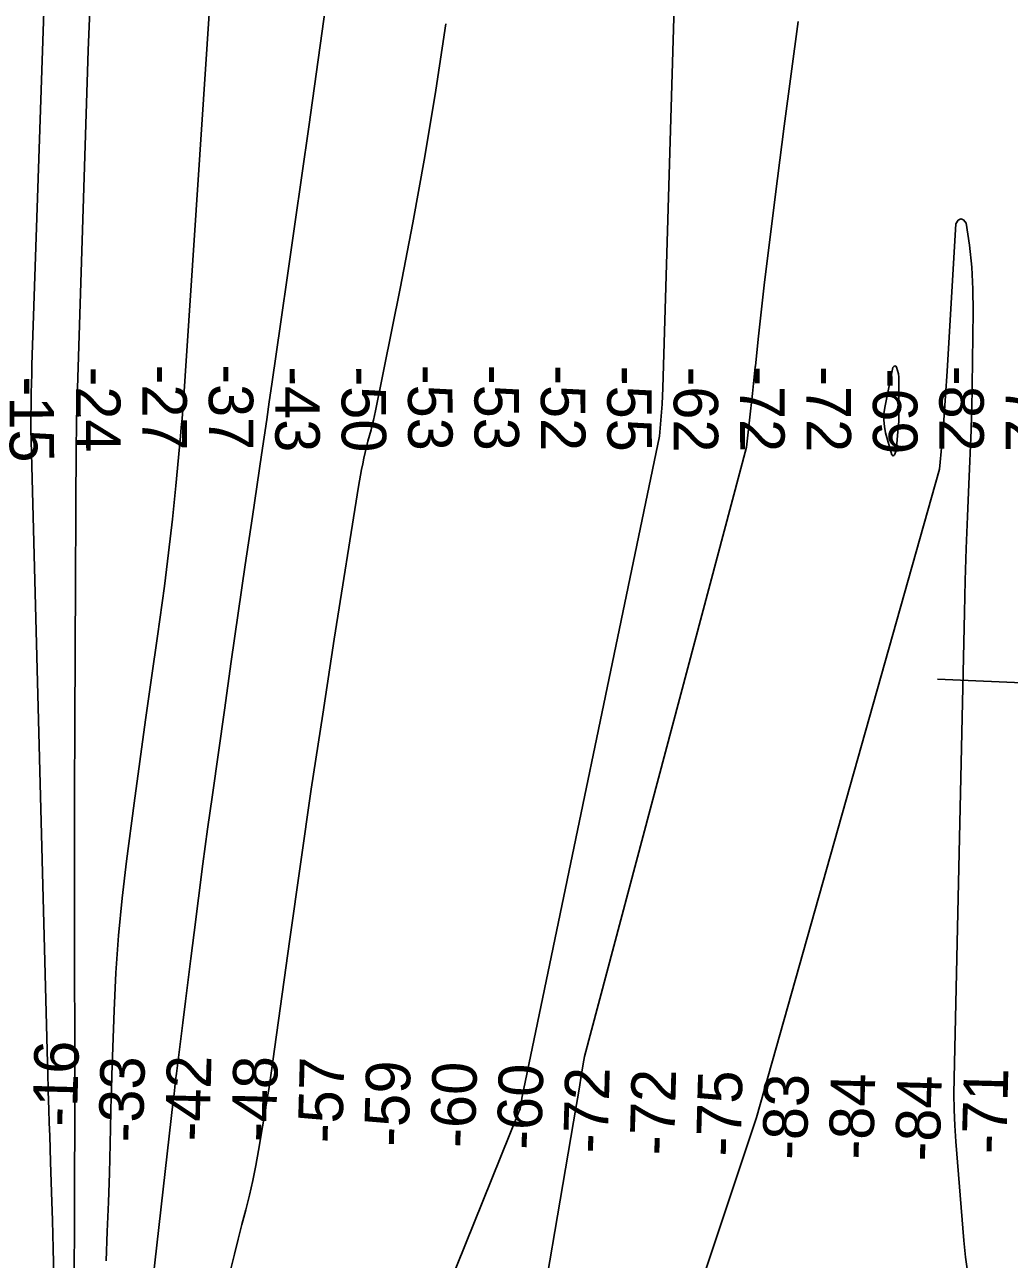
# Model space of a CAD drawing. Extents: x 3535183 to 3573198, y 534952 to 560562.
# Drawn here: x 3552007 to 3553490, y 553360 to 555219 of the extents above; entities that cross this region are included whole.
import ezdxf

# ---------------------------------------------------------------- set-up
doc = ezdxf.new("R2010")
doc.units = 0
for name, color, linetype in [('V-RIVR-RANG', 7, 'Continuous'), ('V-TOPO-DPTH', 7, 'Continuous'), ('V-TOPO-MAJR', 7, 'Continuous'), ('V-TOPO-MINR', 7, 'Continuous')]:
    doc.layers.add(name, color=color, linetype=linetype)

msp = doc.modelspace()

# ---------------------------------------------------------------- linework, layer by layer
at = {"layer": 'V-RIVR-RANG'}
msp.add_line((3554400.9, 554189.4), (3553381.8, 554233.6), dxfattribs=at)
at = {"layer": 'V-TOPO-DPTH'}
for points in [[(3552301.1, 555478.4), (3552246.2, 554652.2), (3552245.3, 554639), (3552244.3, 554625.8), (3552243.1, 554612.6), (3552241.9, 554599.4), (3552234.8, 554524.7), (3552229.6, 554474.2), (3552224, 554423.8), (3552217.6, 554373.4), (3552210.7, 554323.1), (3552207.1, 554298), (3552198.2, 554235.2), (3552189.4, 554172.4), (3552180.8, 554109.5), (3552172.3, 554046.6), (3552160.7, 553959.5), (3552154.1, 553903.4), (3552148.6, 553847.3), (3552144.7, 553791), (3552142, 553734.6), (3552138.7, 553637.5), (3552138.4, 553629.6), (3552138.2, 553621.7), (3552138, 553613.9), (3552137.7, 553606), (3552135.9, 553533.6), (3552134.7, 553489.6), (3552133.3, 553445.6), (3552131.6, 553401.5), (3552129.7, 553357.5)], [(3552129.7, 553357.5), (3552131.6, 553401.5), (3552133.3, 553445.6), (3552134.7, 553489.6), (3552135.9, 553533.6), (3552137.7, 553606), (3552138, 553613.9), (3552138.2, 553621.7), (3552138.4, 553629.6), (3552138.7, 553637.5), (3552142, 553734.6), (3552144.7, 553791), (3552148.6, 553847.3), (3552154.1, 553903.4), (3552160.7, 553959.5), (3552172.3, 554046.6), (3552180.8, 554109.5), (3552189.4, 554172.4), (3552198.2, 554235.2), (3552207.1, 554298), (3552210.7, 554323.1), (3552217.6, 554373.4), (3552224, 554423.8), (3552229.6, 554474.2), (3552234.8, 554524.7), (3552241.9, 554599.4), (3552243.1, 554612.6), (3552244.3, 554625.8), (3552245.3, 554639), (3552246.2, 554652.2), (3552301.1, 555478.4)], [(3552466.4, 555289.1), (3552434.9, 555065.6), (3552424.5, 554992.1), (3552414, 554918.5), (3552403.5, 554845), (3552393, 554771.4), (3552379.5, 554677.6), (3552375.6, 554651), (3552371.7, 554624.4), (3552367.8, 554597.8), (3552363.9, 554571.1), (3552350.1, 554478.6), (3552339.3, 554405.7), (3552328.7, 554332.8), (3552318.2, 554259.8), (3552307.9, 554186.9), (3552289.9, 554059), (3552282.7, 554007.3), (3552275.7, 553955.5), (3552268.9, 553903.7), (3552262.3, 553851.9), (3552257.4, 553812.7), (3552253.3, 553780.4), (3552249.3, 553748.2), (3552245.2, 553715.9), (3552241.2, 553683.6), (3552235.8, 553639.5), (3552234.5, 553629.2), (3552233.3, 553619), (3552232.1, 553608.7), (3552230.9, 553598.5), (3552154.5, 552923.8)], [(3552154.5, 552923.8), (3552230.9, 553598.5), (3552232.1, 553608.7), (3552233.3, 553619), (3552234.5, 553629.2), (3552235.8, 553639.5), (3552241.2, 553683.6), (3552245.2, 553715.9), (3552249.3, 553748.2), (3552253.3, 553780.4), (3552257.4, 553812.7), (3552262.3, 553851.9), (3552268.9, 553903.7), (3552275.7, 553955.5), (3552282.7, 554007.3), (3552289.9, 554059), (3552307.9, 554186.9), (3552318.2, 554259.8), (3552328.7, 554332.8), (3552339.3, 554405.7), (3552350.1, 554478.6), (3552363.9, 554571.1), (3552367.8, 554597.8), (3552371.7, 554624.4), (3552375.6, 554651), (3552379.5, 554677.6), (3552393, 554771.4), (3552403.5, 554845), (3552414, 554918.5), (3552424.5, 554992.1), (3552434.9, 555065.6), (3552466.4, 555289.1)], [(3552106.2, 555265.5), (3552103, 555180.3), (3552086.2, 554655.9), (3552085.7, 554639.5), (3552085.3, 554623.1), (3552085.1, 554606.6), (3552084.9, 554590.2), (3552083.1, 554276), (3552082.6, 554167.3), (3552082.2, 554058.5), (3552082.1, 553949.7), (3552082.2, 553840.9), (3552082.6, 553652.1), (3552082.6, 553637.7), (3552082.6, 553623.4), (3552082.6, 553609), (3552082.6, 553594.6), (3552081.2, 553156.2)], [(3552081.2, 553156.2), (3552082.6, 553594.6), (3552082.6, 553609), (3552082.6, 553623.4), (3552082.6, 553637.7), (3552082.6, 553652.1), (3552082.2, 553840.9), (3552082.1, 553949.7), (3552082.2, 554058.5), (3552082.6, 554167.3), (3552083.1, 554276), (3552084.9, 554590.2), (3552085.1, 554606.6), (3552085.3, 554623.1), (3552085.7, 554639.5), (3552086.2, 554655.9), (3552103, 555180.3), (3552106.2, 555265.5)]]:
    msp.add_lwpolyline(points, dxfattribs=at)
at = {"layer": 'V-TOPO-MAJR'}
msp.add_lwpolyline([(3552641.5, 555220.5), (3552626.3, 555120.4), (3552609.9, 555020.6), (3552591.9, 554921), (3552572.7, 554821.6), (3552535.5, 554637.5), (3552533.9, 554630.4), (3552532.4, 554623.3), (3552530.6, 554616.2), (3552528.8, 554609.1), (3552524.2, 554591.7), (3552522, 554583.3), (3552520, 554574.8), (3552518, 554566.3), (3552516.2, 554557.7), (3552514.5, 554549.2), (3552512.9, 554540.6), (3552511.4, 554532), (3552510, 554523.4), (3552473.5, 554293.5), (3552456, 554180.7), (3552438.8, 554067.7), (3552422.4, 553954.7), (3552406.3, 553841.7), (3552377.8, 553636.3), (3552376.3, 553625.9), (3552374.7, 553615.4), (3552373.1, 553605), (3552371.4, 553594.6), (3552359.5, 553523.3), (3552355.4, 553500.8), (3552350.9, 553478.4), (3552345.7, 553456.2), (3552340, 553434), (3552334.1, 553411.9), (3552328.5, 553389.8), (3552323.1, 553367.5), (3552317.9, 553345.3)], dxfattribs=at)
at = {"layer": 'V-TOPO-MINR'}
for points in [[(3552049.5, 555638.6), (3552018.2, 554706.7), (3552017.8, 554692.8), (3552017.4, 554678.8), (3552017, 554664.9), (3552016.8, 554650.9), (3552016.3, 554624.8), (3552016.3, 554623.9), (3552016.3, 554621.3), (3552016.5, 554612.9), (3552016.6, 554607.9), (3552016.7, 554602.8), (3552016.8, 554597.7), (3552017, 554592.7), (3552042.1, 553636), (3552042.3, 553630.3), (3552042.4, 553624.5), (3552042.6, 553618.8), (3552042.8, 553613), (3552043.7, 553585.1), (3552044.3, 553565.4), (3552044.9, 553545.7), (3552045.6, 553526), (3552046.3, 553506.3), (3552047.8, 553460.8), (3552049.2, 553418.3), (3552050.3, 553375.9), (3552051.2, 553333.4)], [(3552993.1, 555517), (3552968.2, 554672.1), (3552967.1, 554647.8), (3552965.4, 554623.5), (3552962.9, 554599.2), (3552756, 553602.5), (3552755.8, 553601.2), (3552754, 553589.8), (3552753.2, 553586.4), (3552752.7, 553584.7), (3552751.3, 553581.6), (3552361.4, 552613.7)], [(3552301.1, 555478.4), (3552246.2, 554652.2), (3552245.3, 554639), (3552244.3, 554625.8), (3552243.1, 554612.6), (3552241.9, 554599.4), (3552234.8, 554524.7), (3552229.6, 554474.2), (3552224, 554423.8), (3552217.6, 554373.4), (3552210.7, 554323.1), (3552207.1, 554298), (3552198.2, 554235.2), (3552189.4, 554172.4), (3552180.8, 554109.5), (3552172.3, 554046.6), (3552160.7, 553959.5), (3552154.1, 553903.4), (3552148.6, 553847.3), (3552144.7, 553791), (3552142, 553734.6), (3552138.7, 553637.5), (3552138.4, 553629.6), (3552138.2, 553621.7), (3552138, 553613.9), (3552137.7, 553606), (3552135.9, 553533.6), (3552134.7, 553489.6), (3552133.3, 553445.6), (3552131.6, 553401.5), (3552129.7, 553357.5)], [(3552466.4, 555289.1), (3552434.9, 555065.6), (3552424.5, 554992.1), (3552414, 554918.5), (3552403.5, 554845), (3552393, 554771.4), (3552379.5, 554677.6), (3552375.6, 554651), (3552371.7, 554624.4), (3552367.8, 554597.8), (3552363.9, 554571.1), (3552350.1, 554478.6), (3552339.3, 554405.7), (3552328.7, 554332.8), (3552318.2, 554259.8), (3552307.9, 554186.9), (3552289.9, 554059), (3552282.7, 554007.3), (3552275.7, 553955.5), (3552268.9, 553903.7), (3552262.3, 553851.9), (3552257.4, 553812.7), (3552253.3, 553780.4), (3552249.3, 553748.2), (3552245.2, 553715.9), (3552241.2, 553683.6), (3552235.8, 553639.5), (3552234.5, 553629.2), (3552233.3, 553619), (3552232.1, 553608.7), (3552230.9, 553598.5), (3552154.5, 552923.8)], [(3552106.2, 555265.5), (3552103, 555180.3), (3552086.2, 554655.9), (3552085.7, 554639.5), (3552085.3, 554623.1), (3552085.1, 554606.6), (3552084.9, 554590.2), (3552083.1, 554276), (3552082.6, 554167.3), (3552082.2, 554058.5), (3552082.1, 553949.7), (3552082.2, 553840.9), (3552082.6, 553652.1), (3552082.6, 553637.7), (3552082.6, 553623.4), (3552082.6, 553609), (3552082.6, 553594.6), (3552081.2, 553156.2)], [(3553172.2, 555224.1), (3553161.2, 555145.3), (3553150.7, 555066.5), (3553140.7, 554987.6), (3553125.9, 554867.7), (3553121, 554827), (3553116.3, 554786.3), (3553111.8, 554745.6), (3553107.5, 554704.9), (3553107.4, 554704.1), (3553103.2, 554663.8), (3553098.7, 554623.4), (3553094, 554583.1), (3552850.4, 553664.9), (3552849.3, 553659.4), (3552845.4, 553636), (3552842.5, 553618.7), (3552839.6, 553601.4), (3552836.7, 553584), (3552833.8, 553566.7), (3552769.8, 553192)], [(3553427.5, 553338), (3553424.1, 553362.9), (3553421.5, 553387.9), (3553409.5, 553537.3), (3553407.9, 553561.1), (3553406.9, 553584.9), (3553406.6, 553608.8), (3553406.7, 553632.6), (3553422.4, 554333.7), (3553423.6, 554382), (3553425.1, 554430.3), (3553426.8, 554478.6), (3553428.8, 554526.9), (3553432.4, 554608.4), (3553432.7, 554616), (3553433, 554623.5), (3553433.1, 554631), (3553433.3, 554638.5), (3553435.6, 554787.1), (3553435.2, 554820.6), (3553433.5, 554854), (3553429.9, 554887.3), (3553425, 554920.5), (3553420.8, 554925.1), (3553416.7, 554927), (3553412.9, 554924.6), (3553409.3, 554919.5), (3553396.3, 554697.3), (3553393.9, 554660.4), (3553391.3, 554623.5), (3553388.3, 554586.7), (3553385, 554549.8), (3553109.3, 553573.1), (3552794.8, 552630.9)], [(3553317.3, 554705.4), (3553318.8, 554704.8), (3553320.2, 554703.5), (3553321.7, 554698.5), (3553322.8, 554693.5), (3553323.4, 554688.4), (3553323.7, 554683.2), (3553323.7, 554629.1), (3553323.6, 554626.3), (3553323.6, 554623.4), (3553323.4, 554620.6), (3553323.2, 554617.8), (3553320.1, 554582.2), (3553319.7, 554579.3), (3553319.1, 554576.5), (3553318.1, 554573.8), (3553317, 554571.1), (3553315.9, 554570.2), (3553314.8, 554569.9), (3553313.8, 554570.4), (3553312.8, 554571.5), (3553303.7, 554604.6), (3553301.8, 554614), (3553300.8, 554623.5), (3553301.1, 554633), (3553302.4, 554642.6), (3553314.7, 554703.1), (3553316, 554704.6), (3553317.3, 554705.4)]]:
    msp.add_lwpolyline(points, dxfattribs=at)

# ---------------------------------------------------------------- texts
at = {"layer": 'V-RIVR-RANG'}
for s, rotation, p in [('-24', 270.1588, (3552084.3, 554704.2)), ('-27', 270.1588, (3552184.3, 554707.2)), ('-37', 270.1588, (3552284.3, 554707.7)), ('-43', 270.1588, (3552384.3, 554704.6)), ('-50', 270.1588, (3552484.3, 554704.4)), ('-53', 270.1588, (3552584.3, 554706.8)), ('-53', 270.1588, (3552684.3, 554706.8)), ('-52', 270.1588, (3552784.3, 554706.3)), ('-55', 270.1588, (3552884.3, 554705.3)), ('-62', 270.1588, (3552984.3, 554704.2)), ('-72', 270.1588, (3553084.3, 554704.8)), ('-72', 270.1588, (3553184.3, 554704.8)), ('-69', 270.1588, (3553284.3, 554701.4)), ('-82', 270.1588, (3553384.3, 554705.4)), ('-72', 270.1588, (3553484.3, 554704.9)), ('-15', 270.1588, (3551984.3, 554689.2)), ('-16', 88.4765, (3552085.7, 553558.7)), ('-33', 88.4765, (3552185.1, 553535.2)), ('-42', 88.4765, (3552285.2, 553536.5)), ('-48', 88.4765, (3552385.2, 553535.7)), ('-57', 88.4765, (3552485.2, 553533.9)), ('-59', 88.4765, (3552585.1, 553528.6)), ('-60', 88.4765, (3552685.1, 553526.8)), ('-60', 88.4765, (3552785, 553523.9)), ('-72', 88.4765, (3552884.9, 553518.6)), ('-72', 88.4765, (3552984.9, 553515.7)), ('-75', 88.4765, (3553084.9, 553513.8)), ('-71', 88.4765, (3553485.1, 553517.7)), ('-83', 88.4765, (3553184.8, 553508.8)), ('-84', 88.4765, (3553284.8, 553509.3)), ('-84', 88.4765, (3553384.8, 553506.4))]:
    msp.add_text(s, height=67, rotation=rotation, dxfattribs=at).set_placement(p)

doc.saveas('drawing.dxf')
